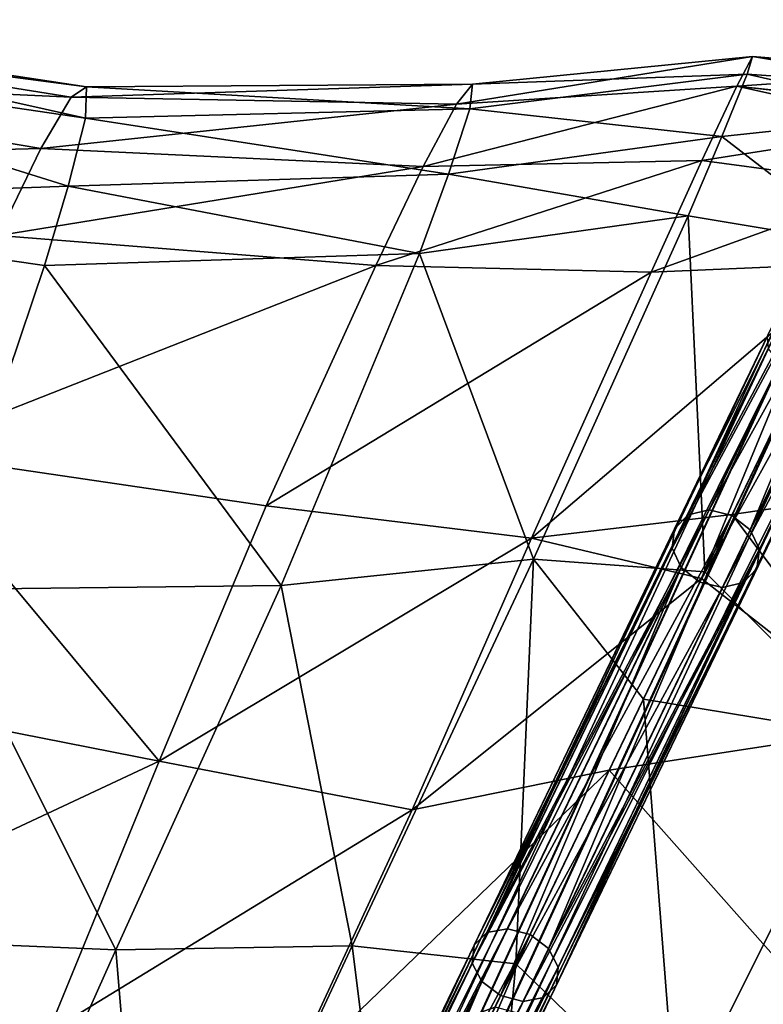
# Model space of a CAD drawing. Header units: millimetres. Extents: x 3 to 496, y 3 to 509.
# Tile 436 of 445: x 319 to 351, y 443 to 486. Entities that reach past the tile are written whole.
import ezdxf

# ---------------------------------------------------------------- set-up
doc = ezdxf.new("R2010")
doc.units = ezdxf.units.MM
doc.header["$LTSCALE"] = 25.4
doc.layers.get('0').update_dxf_attribs({"true_color": 0xff5454})

# ---------------------------------------------------------------- blocks, each defined once
blk = doc.blocks.new('FORM-M-9673.STL#1')
at = {"color": 0}
mesh = blk.add_polyface(dxfattribs=at)
corners = [(301.774, 485.503, 171.601), (302.218, 485.847, 165), (321.551, 482.912, 164.803)]
mesh.append_faces([[corners[k] for k in face] for face in [(0, 1, 2)]], dxfattribs={"color": 0})
mesh = blk.add_polyface(dxfattribs=at)
corners = [(302.218, 485.847, 165), (302.122, 484.387, 158.037), (321.51, 481.547, 157.75)]
mesh.append_faces([[corners[k] for k in face] for face in [(0, 1, 2)]], dxfattribs={"color": 0})
mesh = blk.add_polyface(dxfattribs=at)
corners = [(302.218, 485.847, 165), (321.51, 481.547, 157.75), (321.551, 482.912, 164.803)]
mesh.append_faces([[corners[k] for k in face] for face in [(0, 1, 2)]], dxfattribs={"color": 0})
mesh = blk.add_polyface(dxfattribs=at)
corners = [(300.835, 483.374, 177.169), (301.774, 485.503, 171.601), (320.875, 482.458, 171.547)]
mesh.append_faces([[corners[k] for k in face] for face in [(0, 1, 2)]], dxfattribs={"color": 0})
mesh = blk.add_polyface(dxfattribs=at)
corners = [(301.774, 485.503, 171.601), (321.551, 482.912, 164.803), (320.875, 482.458, 171.547)]
mesh.append_faces([[corners[k] for k in face] for face in [(0, 1, 2)]], dxfattribs={"color": 0})
mesh = blk.add_polyface(dxfattribs=at)
corners = [(302.122, 484.387, 158.037), (300.702, 477.832, 145.041), (320.751, 478.572, 151.075)]
mesh.append_faces([[corners[k] for k in face] for face in [(0, 1, 2)]], dxfattribs={"color": 0})
mesh = blk.add_polyface(dxfattribs=at)
corners = [(302.122, 484.387, 158.037), (320.751, 478.572, 151.075), (321.51, 481.547, 157.75)]
mesh.append_faces([[corners[k] for k in face] for face in [(0, 1, 2)]], dxfattribs={"color": 0})
mesh = blk.add_polyface(dxfattribs=at)
corners = [(349.998, 482.939, 172.748), (337.732, 482.159, 171.96), (350.679, 484.239, 165.656)]
mesh.append_faces([[corners[k] for k in face] for face in [(0, 1, 2)]], dxfattribs={"color": 0})
mesh = blk.add_polyface(dxfattribs=at)
corners = [(337.732, 482.159, 171.96), (338.435, 483.023, 165.02), (350.679, 484.239, 165.656)]
mesh.append_faces([[corners[k] for k in face] for face in [(0, 1, 2)]], dxfattribs={"color": 0})
mesh = blk.add_polyface(dxfattribs=at)
corners = [(350.679, 484.239, 165.656), (338.435, 483.023, 165.02), (350.449, 483.468, 158.385)]
mesh.append_faces([[corners[k] for k in face] for face in [(0, 1, 2)]], dxfattribs={"color": 0})
mesh = blk.add_polyface(dxfattribs=at)
corners = [(349.998, 482.939, 172.748), (350.679, 484.239, 165.656), (359.111, 483.545, 165.245)]
mesh.append_faces([[corners[k] for k in face] for face in [(0, 1, 2)]], dxfattribs={"color": 0})
mesh = blk.add_polyface(dxfattribs=at)
corners = [(350.679, 484.239, 165.656), (350.449, 483.468, 158.385), (358.79, 482.877, 158.793)]
mesh.append_faces([[corners[k] for k in face] for face in [(0, 1, 2)]], dxfattribs={"color": 0})
mesh = blk.add_polyface(dxfattribs=at)
corners = [(350.679, 484.239, 165.656), (358.79, 482.877, 158.793), (359.111, 483.545, 165.245)]
mesh.append_faces([[corners[k] for k in face] for face in [(0, 1, 2)]], dxfattribs={"color": 0})
mesh = blk.add_polyface(dxfattribs=at)
corners = [(319.549, 480.212, 177.3), (299.487, 479.694, 181.125), (300.835, 483.374, 177.169), (317.7, 476.413, 181.465)]
mesh.append_faces([[corners[k] for k in face] for face in [(0, 1, 2), (1, 0, 3)]], dxfattribs={"vtx0": -1, "color": 0})
mesh = blk.add_polyface(dxfattribs=at)
corners = [(319.549, 480.212, 177.3), (300.835, 483.374, 177.169), (320.875, 482.458, 171.547)]
mesh.append_faces([[corners[k] for k in face] for face in [(0, 1, 2)]], dxfattribs={"color": 0})
mesh = blk.add_polyface(dxfattribs=at)
corners = [(338.435, 483.023, 165.02), (338.315, 481.946, 157.845), (350.449, 483.468, 158.385)]
mesh.append_faces([[corners[k] for k in face] for face in [(0, 1, 2)]], dxfattribs={"color": 0})
mesh = blk.add_polyface(dxfattribs=at)
corners = [(350.449, 483.468, 158.385), (338.315, 481.946, 157.845), (349.337, 480.731, 151.648)]
mesh.append_faces([[corners[k] for k in face] for face in [(0, 1, 2)]], dxfattribs={"color": 0})
mesh = blk.add_polyface(dxfattribs=at)
corners = [(350.449, 483.468, 158.385), (349.337, 480.731, 151.648), (358.213, 481.681, 155.066)]
mesh.append_faces([[corners[k] for k in face] for face in [(0, 1, 2)]], dxfattribs={"color": 0})
mesh = blk.add_polyface(dxfattribs=at)
corners = [(358.382, 482.03, 173.275), (349.998, 482.939, 172.748), (359.111, 483.545, 165.245)]
mesh.append_faces([[corners[k] for k in face] for face in [(0, 1, 2)]], dxfattribs={"color": 0})
mesh = blk.add_polyface(dxfattribs=at)
corners = [(358.79, 482.877, 158.793), (350.449, 483.468, 158.385), (358.213, 481.681, 155.066)]
mesh.append_faces([[corners[k] for k in face] for face in [(0, 1, 2)]], dxfattribs={"color": 0})
mesh = blk.add_polyface(dxfattribs=at)
corners = [(337.732, 482.159, 171.96), (320.875, 482.458, 171.547), (338.435, 483.023, 165.02)]
mesh.append_faces([[corners[k] for k in face] for face in [(0, 1, 2)]], dxfattribs={"color": 0})
mesh = blk.add_polyface(dxfattribs=at)
corners = [(320.875, 482.458, 171.547), (321.551, 482.912, 164.803), (338.435, 483.023, 165.02)]
mesh.append_faces([[corners[k] for k in face] for face in [(0, 1, 2)]], dxfattribs={"color": 0})
mesh = blk.add_polyface(dxfattribs=at)
corners = [(321.551, 482.912, 164.803), (321.51, 481.547, 157.75), (338.315, 481.946, 157.845)]
mesh.append_faces([[corners[k] for k in face] for face in [(0, 1, 2)]], dxfattribs={"color": 0})
mesh = blk.add_polyface(dxfattribs=at)
corners = [(338.435, 483.023, 165.02), (321.551, 482.912, 164.803), (338.315, 481.946, 157.845)]
mesh.append_faces([[corners[k] for k in face] for face in [(0, 1, 2)]], dxfattribs={"color": 0})
mesh = blk.add_polyface(dxfattribs=at)
corners = [(348.472, 479.687, 178.947), (336.277, 479.427, 177.961), (349.998, 482.939, 172.748)]
mesh.append_faces([[corners[k] for k in face] for face in [(0, 1, 2)]], dxfattribs={"color": 0})
mesh = blk.add_polyface(dxfattribs=at)
corners = [(336.277, 479.427, 177.961), (337.732, 482.159, 171.96), (349.998, 482.939, 172.748)]
mesh.append_faces([[corners[k] for k in face] for face in [(0, 1, 2)]], dxfattribs={"color": 0})
mesh = blk.add_polyface(dxfattribs=at)
corners = [(348.472, 479.687, 178.947), (349.998, 482.939, 172.748), (357.969, 481.173, 175.322)]
mesh.append_faces([[corners[k] for k in face] for face in [(0, 1, 2)]], dxfattribs={"color": 0})
mesh = blk.add_polyface(dxfattribs=at)
corners = [(357.969, 481.173, 175.322), (349.998, 482.939, 172.748), (358.365, 481.996, 173.37)]
mesh.append_faces([[corners[k] for k in face] for face in [(0, 1, 2)]], dxfattribs={"color": 0})
mesh = blk.add_polyface(dxfattribs=at)
corners = [(358.365, 481.996, 173.37), (349.998, 482.939, 172.748), (358.382, 482.03, 173.275)]
mesh.append_faces([[corners[k] for k in face] for face in [(0, 1, 2)]], dxfattribs={"color": 0})
mesh = blk.add_polyface(dxfattribs=at)
corners = [(319.549, 480.212, 177.3), (320.875, 482.458, 171.547), (337.732, 482.159, 171.96)]
mesh.append_faces([[corners[k] for k in face] for face in [(0, 1, 2)]], dxfattribs={"color": 0})
mesh = blk.add_polyface(dxfattribs=at)
corners = [(336.277, 479.427, 177.961), (319.549, 480.212, 177.3), (337.732, 482.159, 171.96)]
mesh.append_faces([[corners[k] for k in face] for face in [(0, 1, 2)]], dxfattribs={"color": 0})
mesh = blk.add_polyface(dxfattribs=at)
corners = [(338.315, 481.946, 157.845), (321.51, 481.547, 157.75), (337.384, 479.088, 151.135)]
mesh.append_faces([[corners[k] for k in face] for face in [(0, 1, 2)]], dxfattribs={"color": 0})
mesh = blk.add_polyface(dxfattribs=at)
corners = [(338.315, 481.946, 157.845), (337.384, 479.088, 151.135), (349.337, 480.731, 151.648)]
mesh.append_faces([[corners[k] for k in face] for face in [(0, 1, 2)]], dxfattribs={"color": 0})
mesh = blk.add_polyface(dxfattribs=at)
corners = [(321.51, 481.547, 157.75), (320.751, 478.572, 151.075), (337.384, 479.088, 151.135)]
mesh.append_faces([[corners[k] for k in face] for face in [(0, 1, 2)]], dxfattribs={"color": 0})
mesh = blk.add_polyface(dxfattribs=at)
corners = [(358.213, 481.681, 155.066), (349.337, 480.731, 151.648), (355.479, 476.002, 144.291)]
mesh.append_faces([[corners[k] for k in face] for face in [(0, 1, 2)]], dxfattribs={"color": 0})
mesh = blk.add_polyface(dxfattribs=at)
corners = [(356.719, 478.577, 179.573), (348.472, 479.687, 178.947), (357.969, 481.173, 175.322)]
mesh.append_faces([[corners[k] for k in face] for face in [(0, 1, 2)]], dxfattribs={"color": 0})
mesh = blk.add_polyface(dxfattribs=at)
corners = [(349.337, 480.731, 151.648), (337.384, 479.088, 151.135), (347.867, 477.272, 145.302)]
mesh.append_faces([[corners[k] for k in face] for face in [(0, 1, 2)]], dxfattribs={"color": 0})
mesh = blk.add_polyface(dxfattribs=at)
corners = [(349.337, 480.731, 151.648), (347.867, 477.272, 145.302), (355.479, 476.002, 144.291)]
mesh.append_faces([[corners[k] for k in face] for face in [(0, 1, 2)]], dxfattribs={"color": 0})
mesh = blk.add_polyface(dxfattribs=at)
corners = [(317.7, 476.413, 181.465), (319.549, 480.212, 177.3), (336.277, 479.427, 177.961)]
mesh.append_faces([[corners[k] for k in face] for face in [(0, 1, 2)]], dxfattribs={"color": 0})
mesh = blk.add_polyface(dxfattribs=at)
corners = [(347.867, 464.187, 127.209), (356.401, 480.222, 153.754), (348.783, 464.403, 126.777), (355.466, 479.968, 154.12)]
mesh.append_faces([[corners[k] for k in face] for face in [(0, 1, 2), (1, 0, 3)]], dxfattribs={"vtx0": -1, "color": 0})
mesh = blk.add_polyface(dxfattribs=at)
corners = [(348.783, 464.403, 126.777), (357.402, 479.997, 153.62), (349.778, 464.164, 126.619), (356.401, 480.222, 153.754)]
mesh.append_faces([[corners[k] for k in face] for face in [(0, 1, 2), (1, 0, 3)]], dxfattribs={"vtx0": -1, "color": 0})
mesh = blk.add_polyface(dxfattribs=at)
corners = [(354.849, 479.304, 154.62), (347.867, 464.187, 127.209), (347.275, 463.576, 127.798), (355.466, 479.968, 154.12)]
mesh.append_faces([[corners[k] for k in face] for face in [(0, 1, 2), (1, 0, 3)]], dxfattribs={"vtx0": -1, "color": 0})
mesh = blk.add_polyface(dxfattribs=at)
corners = [(357.402, 479.997, 153.62), (350.585, 463.535, 126.777), (349.778, 464.164, 126.619), (358.203, 479.354, 153.754)]
mesh.append_faces([[corners[k] for k in face] for face in [(0, 1, 2), (1, 0, 3)]], dxfattribs={"vtx0": -1, "color": 0})
mesh = blk.add_polyface(dxfattribs=at)
corners = [(334.206, 475.102, 182.405), (317.7, 476.413, 181.465), (336.277, 479.427, 177.961)]
mesh.append_faces([[corners[k] for k in face] for face in [(0, 1, 2)]], dxfattribs={"color": 0})
mesh = blk.add_polyface(dxfattribs=at)
corners = [(348.472, 479.687, 178.947), (346.245, 474.798, 183.612), (334.206, 475.102, 182.405)]
mesh.append_faces([[corners[k] for k in face] for face in [(0, 1, 2)]], dxfattribs={"color": 0})
mesh = blk.add_polyface(dxfattribs=at)
corners = [(334.206, 475.102, 182.405), (336.277, 479.427, 177.961), (348.472, 479.687, 178.947)]
mesh.append_faces([[corners[k] for k in face] for face in [(0, 1, 2)]], dxfattribs={"color": 0})
mesh = blk.add_polyface(dxfattribs=at)
corners = [(356.719, 478.577, 179.573), (346.245, 474.798, 183.612), (348.472, 479.687, 178.947)]
mesh.append_faces([[corners[k] for k in face] for face in [(0, 1, 2)]], dxfattribs={"color": 0})
mesh = blk.add_polyface(dxfattribs=at)
corners = [(350.585, 463.535, 126.777), (358.587, 478.465, 154.12), (350.988, 462.684, 127.209), (358.203, 479.354, 153.754)]
mesh.append_faces([[corners[k] for k in face] for face in [(0, 1, 2), (1, 0, 3)]], dxfattribs={"vtx0": -1, "color": 0})
mesh = blk.add_polyface(dxfattribs=at)
corners = [(337.384, 479.088, 151.135), (320.751, 478.572, 151.075), (336.108, 475.625, 144.794)]
mesh.append_faces([[corners[k] for k in face] for face in [(0, 1, 2)]], dxfattribs={"color": 0})
mesh = blk.add_polyface(dxfattribs=at)
corners = [(337.384, 479.088, 151.135), (336.108, 475.625, 144.794), (347.867, 477.272, 145.302)]
mesh.append_faces([[corners[k] for k in face] for face in [(0, 1, 2)]], dxfattribs={"color": 0})
mesh = blk.add_polyface(dxfattribs=at)
corners = [(354.715, 478.408, 155.12), (347.275, 463.576, 127.798), (347.165, 462.732, 128.387), (354.849, 479.304, 154.62)]
mesh.append_faces([[corners[k] for k in face] for face in [(0, 1, 2), (1, 0, 3)]], dxfattribs={"vtx0": -1, "color": 0})
mesh = blk.add_polyface(dxfattribs=at)
corners = [(320.751, 478.572, 151.075), (300.702, 477.832, 145.041), (319.705, 475.097, 144.734)]
mesh.append_faces([[corners[k] for k in face] for face in [(0, 1, 2)]], dxfattribs={"color": 0})
mesh = blk.add_polyface(dxfattribs=at)
corners = [(320.751, 478.572, 151.075), (319.705, 475.097, 144.734), (336.108, 475.625, 144.794)]
mesh.append_faces([[corners[k] for k in face] for face in [(0, 1, 2)]], dxfattribs={"color": 0})
mesh = blk.add_polyface(dxfattribs=at)
corners = [(346.245, 474.798, 183.612), (356.719, 478.577, 179.573), (355.084, 475.182, 183.088)]
mesh.append_faces([[corners[k] for k in face] for face in [(0, 1, 2)]], dxfattribs={"color": 0})
mesh = blk.add_polyface(dxfattribs=at)
corners = [(355.099, 477.519, 155.486), (347.165, 462.732, 128.387), (347.568, 461.881, 128.819), (354.715, 478.408, 155.12)]
mesh.append_faces([[corners[k] for k in face] for face in [(0, 1, 2), (1, 0, 3)]], dxfattribs={"vtx0": -1, "color": 0})
mesh = blk.add_polyface(dxfattribs=at)
corners = [(350.988, 462.684, 127.209), (358.453, 477.569, 154.62), (350.878, 461.84, 127.798), (358.587, 478.465, 154.12)]
mesh.append_faces([[corners[k] for k in face] for face in [(0, 1, 2), (1, 0, 3)]], dxfattribs={"vtx0": -1, "color": 0})
mesh = blk.add_polyface(dxfattribs=at)
corners = [(300.702, 477.832, 145.041), (314.928, 460.931, 120.455), (319.705, 475.097, 144.734)]
mesh.append_faces([[corners[k] for k in face] for face in [(0, 1, 2)]], dxfattribs={"color": 0})
mesh = blk.add_polyface(dxfattribs=at)
corners = [(347.867, 477.272, 145.302), (336.108, 475.625, 144.794), (341.106, 462.257, 120.95)]
mesh.append_faces([[corners[k] for k in face] for face in [(0, 1, 2)]], dxfattribs={"color": 0})
mesh = blk.add_polyface(dxfattribs=at)
corners = [(347.867, 477.272, 145.302), (341.106, 462.257, 120.95), (348.593, 461.703, 121.278)]
mesh.append_faces([[corners[k] for k in face] for face in [(0, 1, 2)]], dxfattribs={"color": 0})
mesh = blk.add_polyface(dxfattribs=at)
corners = [(348.376, 461.252, 128.977), (355.099, 477.519, 155.486), (347.568, 461.881, 128.819), (355.899, 476.876, 155.62)]
mesh.append_faces([[corners[k] for k in face] for face in [(0, 1, 2), (1, 0, 3)]], dxfattribs={"vtx0": -1, "color": 0})
mesh = blk.add_polyface(dxfattribs=at)
corners = [(347.867, 477.272, 145.302), (348.593, 461.703, 121.278), (355.479, 476.002, 144.291)]
mesh.append_faces([[corners[k] for k in face] for face in [(0, 1, 2)]], dxfattribs={"color": 0})
mesh = blk.add_polyface(dxfattribs=at)
corners = [(350.878, 461.84, 127.798), (357.836, 476.905, 155.12), (350.287, 461.229, 128.387), (358.453, 477.569, 154.62)]
mesh.append_faces([[corners[k] for k in face] for face in [(0, 1, 2), (1, 0, 3)]], dxfattribs={"vtx0": -1, "color": 0})
mesh = blk.add_polyface(dxfattribs=at)
corners = [(356.901, 476.651, 155.486), (348.376, 461.252, 128.977), (349.37, 461.014, 128.819), (355.899, 476.876, 155.62)]
mesh.append_faces([[corners[k] for k in face] for face in [(0, 1, 2), (1, 0, 3)]], dxfattribs={"vtx0": -1, "color": 0})
mesh = blk.add_polyface(dxfattribs=at)
corners = [(357.836, 476.905, 155.12), (349.37, 461.014, 128.819), (350.287, 461.229, 128.387), (356.901, 476.651, 155.486)]
mesh.append_faces([[corners[k] for k in face] for face in [(0, 1, 2), (1, 0, 3)]], dxfattribs={"vtx0": -1, "color": 0})
mesh = blk.add_polyface(dxfattribs=at)
corners = [(334.206, 475.102, 182.405), (313.461, 466.93, 187.2), (317.7, 476.413, 181.465)]
mesh.append_faces([[corners[k] for k in face] for face in [(0, 1, 2)]], dxfattribs={"color": 0})
mesh = blk.add_polyface(dxfattribs=at)
corners = [(355.479, 476.002, 144.291), (348.593, 461.703, 121.278), (355.744, 454.506, 120.694)]
mesh.append_faces([[corners[k] for k in face] for face in [(0, 1, 2)]], dxfattribs={"color": 0})
mesh = blk.add_polyface(dxfattribs=at)
corners = [(336.108, 475.625, 144.794), (319.705, 475.097, 144.734), (330.064, 461.104, 120.52)]
mesh.append_faces([[corners[k] for k in face] for face in [(0, 1, 2)]], dxfattribs={"color": 0})
mesh = blk.add_polyface(dxfattribs=at)
corners = [(336.108, 475.625, 144.794), (330.064, 461.104, 120.52), (341.106, 462.257, 120.95)]
mesh.append_faces([[corners[k] for k in face] for face in [(0, 1, 2)]], dxfattribs={"color": 0})
mesh = blk.add_polyface(dxfattribs=at)
corners = [(334.206, 475.102, 182.405), (329.406, 464.579, 188.697), (313.461, 466.93, 187.2)]
mesh.append_faces([[corners[k] for k in face] for face in [(0, 1, 2)]], dxfattribs={"color": 0})
mesh = blk.add_polyface(dxfattribs=at)
corners = [(319.705, 475.097, 144.734), (314.928, 460.931, 120.455), (330.064, 461.104, 120.52)]
mesh.append_faces([[corners[k] for k in face] for face in [(0, 1, 2)]], dxfattribs={"color": 0})
mesh = blk.add_polyface(dxfattribs=at)
corners = [(346.245, 474.798, 183.612), (329.406, 464.579, 188.697), (334.206, 475.102, 182.405)]
mesh.append_faces([[corners[k] for k in face] for face in [(0, 1, 2)]], dxfattribs={"color": 0})
mesh = blk.add_polyface(dxfattribs=at)
corners = [(355.084, 475.182, 183.088), (349.799, 464.208, 189.724), (341.009, 463.165, 190.35)]
mesh.append_faces([[corners[k] for k in face] for face in [(0, 1, 2)]], dxfattribs={"color": 0})
mesh = blk.add_polyface(dxfattribs=at)
corners = [(355.084, 475.182, 183.088), (341.009, 463.165, 190.35), (346.245, 474.798, 183.612)]
mesh.append_faces([[corners[k] for k in face] for face in [(0, 1, 2)]], dxfattribs={"color": 0})
mesh = blk.add_polyface(dxfattribs=at)
corners = [(362.425, 466.05, 183.259), (349.799, 464.208, 189.724), (355.084, 475.182, 183.088)]
mesh.append_faces([[corners[k] for k in face] for face in [(0, 1, 2)]], dxfattribs={"color": 0})
mesh = blk.add_polyface(dxfattribs=at)
corners = [(329.406, 464.579, 188.697), (341.009, 463.165, 190.35), (324.729, 453.411, 195.179), (346.245, 474.798, 183.612)]
mesh.append_faces([[corners[k] for k in face] for face in [(0, 1, 2), (1, 0, 3)]], dxfattribs={"vtx0": -1, "color": 0})
mesh = blk.add_polyface(dxfattribs=at)
corners = [(326.711, 420.258, 213.135), (351.321, 471.978, 182.385), (326.271, 419.961, 212.247), (351.761, 472.275, 183.273)]
mesh.append_faces([[corners[k] for k in face] for face in [(0, 1, 2), (1, 0, 3)]], dxfattribs={"vtx0": -1, "color": 0})
mesh = blk.add_polyface(dxfattribs=at)
corners = [(327.517, 420.244, 213.785), (351.761, 472.275, 183.273), (326.711, 420.258, 213.135), (352.567, 472.261, 183.923)]
mesh.append_faces([[corners[k] for k in face] for face in [(0, 1, 2), (1, 0, 3)]], dxfattribs={"vtx0": -1, "color": 0})
mesh = blk.add_polyface(dxfattribs=at)
corners = [(328.471, 419.921, 214.023), (352.567, 472.261, 183.923), (327.517, 420.244, 213.785), (353.521, 471.938, 184.161)]
mesh.append_faces([[corners[k] for k in face] for face in [(0, 1, 2), (1, 0, 3)]], dxfattribs={"vtx0": -1, "color": 0})
mesh = blk.add_polyface(dxfattribs=at)
corners = [(326.271, 419.961, 212.247), (351.363, 471.447, 181.496), (326.313, 419.431, 211.359), (351.321, 471.978, 182.385)]
mesh.append_faces([[corners[k] for k in face] for face in [(0, 1, 2), (1, 0, 3)]], dxfattribs={"vtx0": -1, "color": 0})
mesh = blk.add_polyface(dxfattribs=at)
corners = [(329.319, 419.376, 213.785), (353.521, 471.938, 184.161), (328.471, 419.921, 214.023), (354.369, 471.393, 183.923)]
mesh.append_faces([[corners[k] for k in face] for face in [(0, 1, 2), (1, 0, 3)]], dxfattribs={"vtx0": -1, "color": 0})
mesh = blk.add_polyface(dxfattribs=at)
corners = [(326.313, 419.431, 211.359), (351.876, 470.827, 180.846), (326.826, 418.81, 210.708), (351.363, 471.447, 181.496)]
mesh.append_faces([[corners[k] for k in face] for face in [(0, 1, 2), (1, 0, 3)]], dxfattribs={"vtx0": -1, "color": 0})
mesh = blk.add_polyface(dxfattribs=at)
corners = [(354.882, 470.772, 183.273), (329.319, 419.376, 213.785), (329.832, 418.755, 213.135), (354.369, 471.393, 183.923)]
mesh.append_faces([[corners[k] for k in face] for face in [(0, 1, 2), (1, 0, 3)]], dxfattribs={"vtx0": -1, "color": 0})
mesh = blk.add_polyface(dxfattribs=at)
corners = [(351.876, 470.827, 180.846), (327.674, 418.265, 210.47), (326.826, 418.81, 210.708), (352.724, 470.282, 180.608)]
mesh.append_faces([[corners[k] for k in face] for face in [(0, 1, 2), (1, 0, 3)]], dxfattribs={"vtx0": -1, "color": 0})
mesh = blk.add_polyface(dxfattribs=at)
corners = [(354.924, 470.242, 182.385), (329.832, 418.755, 213.135), (329.875, 418.225, 212.247), (354.882, 470.772, 183.273)]
mesh.append_faces([[corners[k] for k in face] for face in [(0, 1, 2), (1, 0, 3)]], dxfattribs={"vtx0": -1, "color": 0})
mesh = blk.add_polyface(dxfattribs=at)
corners = [(352.724, 470.282, 180.608), (328.628, 417.942, 210.708), (327.674, 418.265, 210.47), (353.678, 469.959, 180.846)]
mesh.append_faces([[corners[k] for k in face] for face in [(0, 1, 2), (1, 0, 3)]], dxfattribs={"vtx0": -1, "color": 0})
mesh = blk.add_polyface(dxfattribs=at)
corners = [(353.678, 469.959, 180.846), (329.434, 417.928, 211.359), (328.628, 417.942, 210.708), (354.484, 469.944, 181.496)]
mesh.append_faces([[corners[k] for k in face] for face in [(0, 1, 2), (1, 0, 3)]], dxfattribs={"vtx0": -1, "color": 0})
mesh = blk.add_polyface(dxfattribs=at)
corners = [(354.484, 469.944, 181.496), (329.875, 418.225, 212.247), (329.434, 417.928, 211.359), (354.924, 470.242, 182.385)]
mesh.append_faces([[corners[k] for k in face] for face in [(0, 1, 2), (1, 0, 3)]], dxfattribs={"vtx0": -1, "color": 0})
mesh = blk.add_polyface(dxfattribs=at)
corners = [(313.461, 466.93, 187.2), (324.729, 453.411, 195.179), (309.406, 456.427, 193.295), (329.406, 464.579, 188.697)]
mesh.append_faces([[corners[k] for k in face] for face in [(0, 1, 2), (1, 0, 3)]], dxfattribs={"vtx0": -1, "color": 0})
mesh = blk.add_polyface(dxfattribs=at)
corners = [(362.425, 466.05, 183.259), (356.747, 454.915, 189.676), (349.799, 464.208, 189.724)]
mesh.append_faces([[corners[k] for k in face] for face in [(0, 1, 2)]], dxfattribs={"color": 0})
mesh = blk.add_polyface(dxfattribs=at)
corners = [(339.066, 445.914, 102.316), (348.783, 464.403, 126.777), (339.961, 446.084, 101.824), (347.867, 464.187, 127.209)]
mesh.append_faces([[corners[k] for k in face] for face in [(0, 1, 2), (1, 0, 3)]], dxfattribs={"vtx0": -1, "color": 0})
mesh = blk.add_polyface(dxfattribs=at)
corners = [(339.961, 446.084, 101.824), (349.778, 464.164, 126.619), (340.948, 445.829, 101.644), (348.783, 464.403, 126.777)]
mesh.append_faces([[corners[k] for k in face] for face in [(0, 1, 2), (1, 0, 3)]], dxfattribs={"vtx0": -1, "color": 0})
mesh = blk.add_polyface(dxfattribs=at)
corners = [(347.275, 463.576, 127.798), (339.066, 445.914, 102.316), (338.504, 445.363, 102.988), (347.867, 464.187, 127.209)]
mesh.append_faces([[corners[k] for k in face] for face in [(0, 1, 2), (1, 0, 3)]], dxfattribs={"vtx0": -1, "color": 0})
mesh = blk.add_polyface(dxfattribs=at)
corners = [(349.778, 464.164, 126.619), (341.763, 445.217, 101.824), (340.948, 445.829, 101.644), (350.585, 463.535, 126.777)]
mesh.append_faces([[corners[k] for k in face] for face in [(0, 1, 2), (1, 0, 3)]], dxfattribs={"vtx0": -1, "color": 0})
mesh = blk.add_polyface(dxfattribs=at)
corners = [(349.799, 464.208, 189.724), (348.451, 461.41, 191.331), (341.009, 463.165, 190.35)]
mesh.append_faces([[corners[k] for k in face] for face in [(0, 1, 2)]], dxfattribs={"color": 0})
mesh = blk.add_polyface(dxfattribs=at)
corners = [(348.451, 461.41, 191.331), (356.747, 454.915, 189.676), (344.409, 453.015, 196.15), (349.799, 464.208, 189.724)]
mesh.append_faces([[corners[k] for k in face] for face in [(0, 1, 2), (1, 0, 3)]], dxfattribs={"vtx0": -1, "color": 0})
mesh = blk.add_polyface(dxfattribs=at)
corners = [(347.165, 462.732, 128.387), (338.504, 445.363, 102.988), (338.424, 444.579, 103.661), (347.275, 463.576, 127.798)]
mesh.append_faces([[corners[k] for k in face] for face in [(0, 1, 2), (1, 0, 3)]], dxfattribs={"vtx0": -1, "color": 0})
mesh = blk.add_polyface(dxfattribs=at)
corners = [(341.763, 445.217, 101.824), (350.988, 462.684, 127.209), (342.187, 444.411, 102.316), (350.585, 463.535, 126.777)]
mesh.append_faces([[corners[k] for k in face] for face in [(0, 1, 2), (1, 0, 3)]], dxfattribs={"vtx0": -1, "color": 0})
mesh = blk.add_polyface(dxfattribs=at)
corners = [(341.009, 463.165, 190.35), (335.792, 451.286, 197.145), (324.729, 453.411, 195.179)]
mesh.append_faces([[corners[k] for k in face] for face in [(0, 1, 2)]], dxfattribs={"color": 0})
mesh = blk.add_polyface(dxfattribs=at)
corners = [(348.451, 461.41, 191.331), (335.792, 451.286, 197.145), (341.009, 463.165, 190.35)]
mesh.append_faces([[corners[k] for k in face] for face in [(0, 1, 2)]], dxfattribs={"color": 0})
mesh = blk.add_polyface(dxfattribs=at)
corners = [(347.568, 461.881, 128.819), (338.424, 444.579, 103.661), (338.848, 443.774, 104.153), (347.165, 462.732, 128.387)]
mesh.append_faces([[corners[k] for k in face] for face in [(0, 1, 2), (1, 0, 3)]], dxfattribs={"vtx0": -1, "color": 0})
mesh = blk.add_polyface(dxfattribs=at)
corners = [(342.187, 444.411, 102.316), (350.878, 461.84, 127.798), (342.108, 443.627, 102.988), (350.988, 462.684, 127.209)]
mesh.append_faces([[corners[k] for k in face] for face in [(0, 1, 2), (1, 0, 3)]], dxfattribs={"vtx0": -1, "color": 0})
mesh = blk.add_polyface(dxfattribs=at)
corners = [(341.106, 462.257, 120.95), (330.064, 461.104, 120.52), (333.173, 445.34, 98.394)]
mesh.append_faces([[corners[k] for k in face] for face in [(0, 1, 2)]], dxfattribs={"color": 0})
mesh = blk.add_polyface(dxfattribs=at)
corners = [(341.106, 462.257, 120.95), (333.173, 445.34, 98.394), (340.33, 444.546, 98.613)]
mesh.append_faces([[corners[k] for k in face] for face in [(0, 1, 2)]], dxfattribs={"color": 0})
mesh = blk.add_polyface(dxfattribs=at)
corners = [(341.106, 462.257, 120.95), (340.33, 444.546, 98.613), (345.907, 456.128, 113.409)]
mesh.append_faces([[corners[k] for k in face] for face in [(0, 1, 2)]], dxfattribs={"color": 0})
mesh = blk.add_polyface(dxfattribs=at)
corners = [(348.593, 461.703, 121.278), (341.106, 462.257, 120.95), (345.907, 456.128, 113.409)]
mesh.append_faces([[corners[k] for k in face] for face in [(0, 1, 2)]], dxfattribs={"color": 0})
mesh = blk.add_polyface(dxfattribs=at)
corners = [(339.663, 443.161, 104.333), (347.568, 461.881, 128.819), (338.848, 443.774, 104.153), (348.376, 461.252, 128.977)]
mesh.append_faces([[corners[k] for k in face] for face in [(0, 1, 2), (1, 0, 3)]], dxfattribs={"vtx0": -1, "color": 0})
mesh = blk.add_polyface(dxfattribs=at)
corners = [(342.108, 443.627, 102.988), (350.287, 461.229, 128.387), (341.545, 443.076, 103.661), (350.878, 461.84, 127.798)]
mesh.append_faces([[corners[k] for k in face] for face in [(0, 1, 2), (1, 0, 3)]], dxfattribs={"vtx0": -1, "color": 0})
mesh = blk.add_polyface(dxfattribs=at)
corners = [(355.744, 454.506, 120.694), (348.593, 461.703, 121.278), (345.907, 456.128, 113.409)]
mesh.append_faces([[corners[k] for k in face] for face in [(0, 1, 2)]], dxfattribs={"color": 0})
mesh = blk.add_polyface(dxfattribs=at)
corners = [(348.451, 461.41, 191.331), (344.409, 453.015, 196.15), (335.792, 451.286, 197.145)]
mesh.append_faces([[corners[k] for k in face] for face in [(0, 1, 2)]], dxfattribs={"color": 0})
mesh = blk.add_polyface(dxfattribs=at)
corners = [(349.37, 461.014, 128.819), (339.663, 443.161, 104.333), (340.65, 442.906, 104.153), (348.376, 461.252, 128.977)]
mesh.append_faces([[corners[k] for k in face] for face in [(0, 1, 2), (1, 0, 3)]], dxfattribs={"vtx0": -1, "color": 0})
mesh = blk.add_polyface(dxfattribs=at)
corners = [(314.928, 460.931, 120.455), (309.353, 445.732, 98.026), (322.833, 445.165, 98.1)]
mesh.append_faces([[corners[k] for k in face] for face in [(0, 1, 2)]], dxfattribs={"color": 0})
mesh = blk.add_polyface(dxfattribs=at)
corners = [(330.064, 461.104, 120.52), (314.928, 460.931, 120.455), (322.833, 445.165, 98.1)]
mesh.append_faces([[corners[k] for k in face] for face in [(0, 1, 2)]], dxfattribs={"color": 0})
mesh = blk.add_polyface(dxfattribs=at)
corners = [(330.064, 461.104, 120.52), (322.833, 445.165, 98.1), (333.173, 445.34, 98.394)]
mesh.append_faces([[corners[k] for k in face] for face in [(0, 1, 2)]], dxfattribs={"color": 0})
mesh = blk.add_polyface(dxfattribs=at)
corners = [(350.287, 461.229, 128.387), (340.65, 442.906, 104.153), (341.545, 443.076, 103.661), (349.37, 461.014, 128.819)]
mesh.append_faces([[corners[k] for k in face] for face in [(0, 1, 2), (1, 0, 3)]], dxfattribs={"vtx0": -1, "color": 0})
mesh = blk.add_polyface(dxfattribs=at)
corners = [(324.729, 453.411, 195.179), (305.616, 444.461, 200.491), (309.406, 456.427, 193.295)]
mesh.append_faces([[corners[k] for k in face] for face in [(0, 1, 2)]], dxfattribs={"color": 0})
mesh = blk.add_polyface(dxfattribs=at)
corners = [(347.337, 437.77, 97.988), (345.907, 456.128, 113.409), (340.33, 444.546, 98.613)]
mesh.append_faces([[corners[k] for k in face] for face in [(0, 1, 2)]], dxfattribs={"color": 0})
mesh = blk.add_polyface(dxfattribs=at)
corners = [(355.744, 454.506, 120.694), (345.907, 456.128, 113.409), (347.337, 437.77, 97.988)]
mesh.append_faces([[corners[k] for k in face] for face in [(0, 1, 2)]], dxfattribs={"color": 0})
mesh = blk.add_polyface(dxfattribs=at)
corners = [(357.965, 437.727, 194.049), (344.409, 453.015, 196.15), (356.747, 454.915, 189.676)]
mesh.append_faces([[corners[k] for k in face] for face in [(0, 1, 2)]], dxfattribs={"color": 0})
mesh = blk.add_polyface(dxfattribs=at)
corners = [(355.744, 454.506, 120.694), (347.337, 437.77, 97.988), (353.759, 429.67, 98.021)]
mesh.append_faces([[corners[k] for k in face] for face in [(0, 1, 2)]], dxfattribs={"color": 0})
mesh = blk.add_polyface(dxfattribs=at)
corners = [(324.729, 453.411, 195.179), (319.865, 441.543, 202.228), (305.616, 444.461, 200.491)]
mesh.append_faces([[corners[k] for k in face] for face in [(0, 1, 2)]], dxfattribs={"color": 0})
mesh = blk.add_polyface(dxfattribs=at)
corners = [(335.792, 451.286, 197.145), (319.865, 441.543, 202.228), (324.729, 453.411, 195.179)]
mesh.append_faces([[corners[k] for k in face] for face in [(0, 1, 2)]], dxfattribs={"color": 0})
mesh = blk.add_polyface(dxfattribs=at)
corners = [(330.301, 439.418, 204.03), (339.419, 442.655, 202.098), (335.709, 434.95, 206.521), (344.409, 453.015, 196.15)]
mesh.append_faces([[corners[k] for k in face] for face in [(0, 1, 2), (1, 0, 3)]], dxfattribs={"vtx0": -1, "color": 0})
mesh = blk.add_polyface(dxfattribs=at)
corners = [(344.409, 453.015, 196.15), (330.301, 439.418, 204.03), (335.792, 451.286, 197.145)]
mesh.append_faces([[corners[k] for k in face] for face in [(0, 1, 2)]], dxfattribs={"color": 0})
mesh = blk.add_polyface(dxfattribs=at)
corners = [(357.965, 437.727, 194.049), (339.419, 442.655, 202.098), (344.409, 453.015, 196.15)]
mesh.append_faces([[corners[k] for k in face] for face in [(0, 1, 2)]], dxfattribs={"color": 0})
mesh = blk.add_polyface(dxfattribs=at)
corners = [(335.792, 451.286, 197.145), (330.301, 439.418, 204.03), (319.865, 441.543, 202.228)]
mesh.append_faces([[corners[k] for k in face] for face in [(0, 1, 2)]], dxfattribs={"color": 0})
mesh = blk.add_polyface(dxfattribs=at)
corners = [(338.504, 445.363, 102.988), (329.166, 425.355, 79.726), (328.636, 424.872, 80.473), (339.066, 445.914, 102.316)]
mesh.append_faces([[corners[k] for k in face] for face in [(0, 1, 2), (1, 0, 3)]], dxfattribs={"vtx0": -1, "color": 0})
mesh = blk.add_polyface(dxfattribs=at)
corners = [(329.166, 425.355, 79.726), (339.961, 446.084, 101.824), (330.036, 425.476, 79.179), (339.066, 445.914, 102.316)]
mesh.append_faces([[corners[k] for k in face] for face in [(0, 1, 2), (1, 0, 3)]], dxfattribs={"vtx0": -1, "color": 0})
mesh = blk.add_polyface(dxfattribs=at)
corners = [(330.036, 425.476, 79.179), (340.948, 445.829, 101.644), (331.015, 425.202, 78.979), (339.961, 446.084, 101.824)]
mesh.append_faces([[corners[k] for k in face] for face in [(0, 1, 2), (1, 0, 3)]], dxfattribs={"vtx0": -1, "color": 0})
mesh = blk.add_polyface(dxfattribs=at)
corners = [(340.948, 445.829, 101.644), (331.838, 424.608, 79.179), (331.015, 425.202, 78.979), (341.763, 445.217, 101.824)]
mesh.append_faces([[corners[k] for k in face] for face in [(0, 1, 2), (1, 0, 3)]], dxfattribs={"vtx0": -1, "color": 0})
mesh = blk.add_polyface(dxfattribs=at)
corners = [(322.833, 445.165, 98.1), (309.353, 445.732, 98.026), (314.849, 427.364, 77.661)]
mesh.append_faces([[corners[k] for k in face] for face in [(0, 1, 2)]], dxfattribs={"color": 0})
mesh = blk.add_polyface(dxfattribs=at)
corners = [(333.173, 445.34, 98.394), (322.833, 445.165, 98.1), (324.392, 426.514, 77.812)]
mesh.append_faces([[corners[k] for k in face] for face in [(0, 1, 2)]], dxfattribs={"color": 0})
mesh = blk.add_polyface(dxfattribs=at)
corners = [(333.173, 445.34, 98.394), (324.392, 426.514, 77.812), (334.731, 432.919, 85.515)]
mesh.append_faces([[corners[k] for k in face] for face in [(0, 1, 2)]], dxfattribs={"color": 0})
mesh = blk.add_polyface(dxfattribs=at)
corners = [(338.424, 444.579, 103.661), (328.636, 424.872, 80.473), (328.589, 424.157, 81.22), (338.504, 445.363, 102.988)]
mesh.append_faces([[corners[k] for k in face] for face in [(0, 1, 2), (1, 0, 3)]], dxfattribs={"vtx0": -1, "color": 0})
mesh = blk.add_polyface(dxfattribs=at)
corners = [(340.33, 444.546, 98.613), (333.173, 445.34, 98.394), (334.731, 432.919, 85.515)]
mesh.append_faces([[corners[k] for k in face] for face in [(0, 1, 2)]], dxfattribs={"color": 0})
mesh = blk.add_polyface(dxfattribs=at)
corners = [(322.833, 445.165, 98.1), (314.849, 427.364, 77.661), (324.392, 426.514, 77.812)]
mesh.append_faces([[corners[k] for k in face] for face in [(0, 1, 2)]], dxfattribs={"color": 0})
mesh = blk.add_polyface(dxfattribs=at)
corners = [(331.838, 424.608, 79.179), (342.187, 444.411, 102.316), (332.287, 423.852, 79.726), (341.763, 445.217, 101.824)]
mesh.append_faces([[corners[k] for k in face] for face in [(0, 1, 2), (1, 0, 3)]], dxfattribs={"vtx0": -1, "color": 0})
mesh = blk.add_polyface(dxfattribs=at)
corners = [(319.865, 441.543, 202.228), (301.276, 432.701, 209.741), (305.616, 444.461, 200.491)]
mesh.append_faces([[corners[k] for k in face] for face in [(0, 1, 2)]], dxfattribs={"color": 0})
mesh = blk.add_polyface(dxfattribs=at)
corners = [(338.848, 443.774, 104.153), (328.589, 424.157, 81.22), (329.037, 423.401, 81.767), (338.424, 444.579, 103.661)]
mesh.append_faces([[corners[k] for k in face] for face in [(0, 1, 2), (1, 0, 3)]], dxfattribs={"vtx0": -1, "color": 0})
mesh = blk.add_polyface(dxfattribs=at)
corners = [(340.33, 444.546, 98.613), (334.731, 432.919, 85.515), (337.959, 419.182, 77.246)]
mesh.append_faces([[corners[k] for k in face] for face in [(0, 1, 2)]], dxfattribs={"color": 0})
mesh = blk.add_polyface(dxfattribs=at)
corners = [(347.337, 437.77, 97.988), (340.33, 444.546, 98.613), (337.959, 419.182, 77.246)]
mesh.append_faces([[corners[k] for k in face] for face in [(0, 1, 2)]], dxfattribs={"color": 0})
mesh = blk.add_polyface(dxfattribs=at)
corners = [(332.287, 423.852, 79.726), (342.108, 443.627, 102.988), (332.24, 423.137, 80.473), (342.187, 444.411, 102.316)]
mesh.append_faces([[corners[k] for k in face] for face in [(0, 1, 2), (1, 0, 3)]], dxfattribs={"vtx0": -1, "color": 0})
mesh = blk.add_polyface(dxfattribs=at)
corners = [(329.861, 422.807, 81.968), (338.848, 443.774, 104.153), (329.037, 423.401, 81.767), (339.663, 443.161, 104.333)]
mesh.append_faces([[corners[k] for k in face] for face in [(0, 1, 2), (1, 0, 3)]], dxfattribs={"vtx0": -1, "color": 0})
mesh = blk.add_polyface(dxfattribs=at)
corners = [(332.24, 423.137, 80.473), (341.545, 443.076, 103.661), (331.71, 422.654, 81.22), (342.108, 443.627, 102.988)]
mesh.append_faces([[corners[k] for k in face] for face in [(0, 1, 2), (1, 0, 3)]], dxfattribs={"vtx0": -1, "color": 0})
mesh = blk.add_polyface(dxfattribs=at)
corners = [(340.65, 442.906, 104.153), (329.861, 422.807, 81.968), (330.839, 422.534, 81.767), (339.663, 443.161, 104.333)]
mesh.append_faces([[corners[k] for k in face] for face in [(0, 1, 2), (1, 0, 3)]], dxfattribs={"vtx0": -1, "color": 0})
mesh = blk.add_polyface(dxfattribs=at)
corners = [(341.545, 443.076, 103.661), (330.839, 422.534, 81.767), (331.71, 422.654, 81.22), (340.65, 442.906, 104.153)]
mesh.append_faces([[corners[k] for k in face] for face in [(0, 1, 2), (1, 0, 3)]], dxfattribs={"vtx0": -1, "color": 0})

msp = doc.modelspace()

# ---------------------------------------------------------------- block references
at = {"color": 7, "true_color": 0xf9f8f7}
msp.add_blockref('FORM-M-9673.STL#1', (0, 0), dxfattribs=at)

doc.saveas('drawing.dxf')
